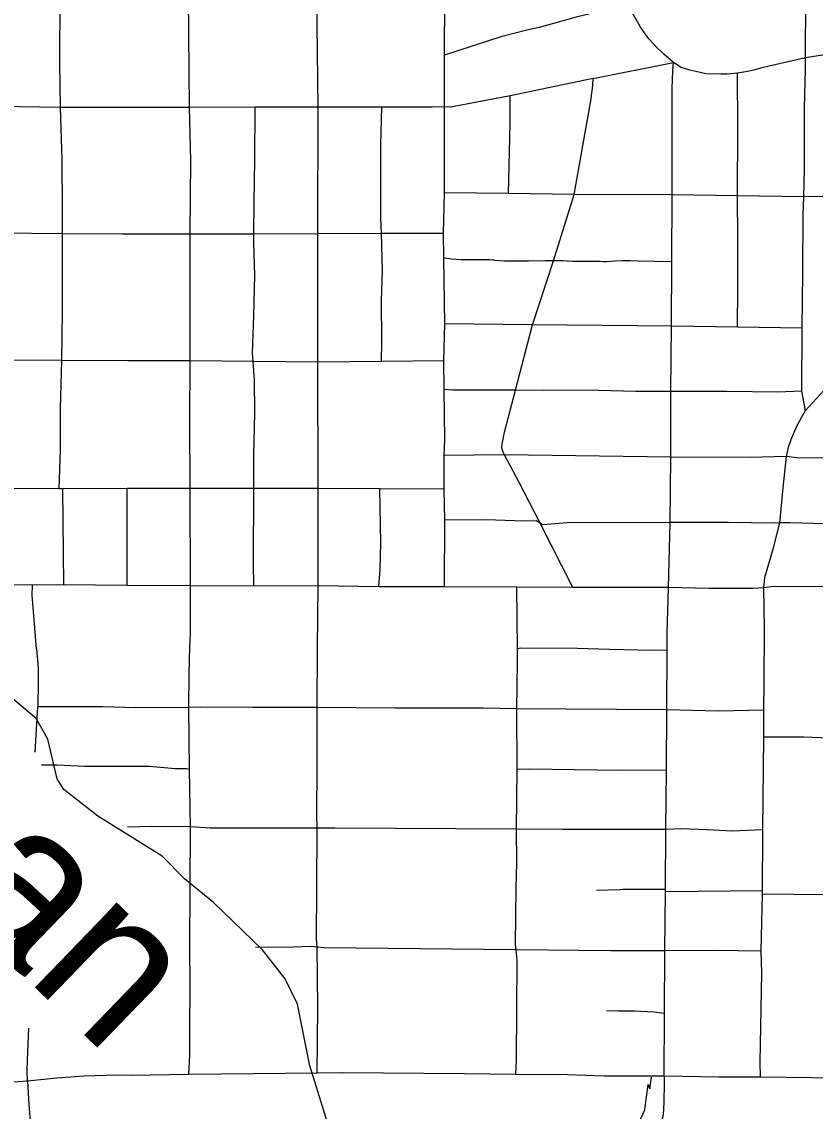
# Model space of a CAD drawing. Extents: x -19 to 366, y -4 to 359.
# Drawn here: x 151.546 to 151.959, y 191.64 to 192.207 of the extents above; entities that cross this region are included whole.
import ezdxf

# ---------------------------------------------------------------- set-up
doc = ezdxf.new("R2010")
doc.units = 0
for name, color, linetype in [('R_Striping', 7, 'Continuous'), ('R_Temp Easement', 7, 'Continuous'), ('Sheet Fence', 7, 'Continuous')]:
    doc.layers.add(name, color=color, linetype=linetype)

msp = doc.modelspace()

# ---------------------------------------------------------------- linework, layer by layer
at = {"layer": 'R_Striping'}
for points in [[(151.88526, 192.18599), (151.8802, 192.19046), (151.8785, 192.19209), (151.87682, 192.19351), (151.87241, 192.19835), (151.87002, 192.20149), (151.86782, 192.20475), (151.86432, 192.21085), (151.8588, 192.22194), (151.8449, 192.25278)], [(151.9538, 192.18846), (151.95406, 192.22009), (151.95374, 192.25287)], [(151.56626, 192.16262), (151.56585, 192.18558), (151.56614, 192.22042)], [(151.63344, 192.16269), (151.63293, 192.22038)], [(151.70023, 192.16282), (151.69957, 192.22033)], [(151.76611, 192.18991), (151.76628, 192.2199)], [(151.84752, 192.21274), (151.83461, 192.2096), (151.81523, 192.20427), (151.8088, 192.2029), (151.79543, 192.19933), (151.76611, 192.18991)], [(151.76597, 192.16294), (151.76611, 192.18991)], [(151.9538, 192.18846), (151.93039, 192.18317), (151.92704, 192.18214), (151.92363, 192.1813), (151.91854, 192.18042)], [(151.95305, 192.11612), (151.95326, 192.13047), (151.95339, 192.16243), (151.95379, 192.18251), (151.9538, 192.18846)], [(151.98736, 192.18703), (151.98439, 192.18783), (151.98293, 192.18852), (151.97923, 192.18932), (151.9755, 192.18987), (151.97172, 192.19018), (151.96796, 192.19023), (151.96417, 192.19004), (151.96042, 192.1896), (151.9538, 192.18846)], [(151.84333, 192.17765), (151.88526, 192.18599)], [(151.88441, 192.11714), (151.88443, 192.12841), (151.88452, 192.17264), (151.88484, 192.18176), (151.88526, 192.18599)], [(151.91854, 192.18042), (151.91318, 192.1799), (151.90977, 192.17998), (151.90204, 192.18012), (151.89677, 192.18129), (151.89369, 192.18206), (151.88922, 192.18354), (151.88526, 192.18599)], [(151.84333, 192.17765), (151.80028, 192.16878)], [(151.83358, 192.11741), (151.84216, 192.16617), (151.84327, 192.17416), (151.84333, 192.17765)], [(151.91843, 192.11663), (151.9186, 192.15217), (151.91854, 192.18042)], [(151.80028, 192.16878), (151.77012, 192.16292), (151.76844, 192.16274), (151.76597, 192.16294)], [(151.79936, 192.11784), (151.80027, 192.15414), (151.80028, 192.16878)], [(151.56626, 192.16262), (151.53403, 192.16317)], [(151.59967, 192.16265), (151.56626, 192.16262)], [(151.56723, 192.09681), (151.56736, 192.1098), (151.56719, 192.13534), (151.56626, 192.16262)], [(151.63344, 192.16269), (151.59967, 192.16265)], [(151.66762, 192.16276), (151.63344, 192.16269)], [(151.63378, 192.09672), (151.63404, 192.135), (151.63344, 192.16269)], [(151.6668, 192.09679), (151.66697, 192.11313), (151.66742, 192.13529), (151.66762, 192.16276)], [(151.70023, 192.16282), (151.66762, 192.16276)], [(151.70019, 192.09686), (151.70023, 192.16282)], [(151.73336, 192.16279), (151.70023, 192.16282)], [(151.73322, 192.09699), (151.73289, 192.10506), (151.73286, 192.14336), (151.73336, 192.16279)], [(151.76597, 192.16294), (151.75956, 192.1628), (151.73336, 192.16279)], [(151.7661, 192.11826), (151.76597, 192.16294)], [(151.7656, 192.09712), (151.7661, 192.11826)], [(151.79936, 192.11784), (151.7661, 192.11826)], [(151.83358, 192.11741), (151.79936, 192.11784)], [(151.82267, 192.0828), (151.83358, 192.11741)], [(151.88441, 192.11714), (151.83358, 192.11741)], [(151.88424, 192.08239), (151.88441, 192.11714)], [(151.91843, 192.11663), (151.88441, 192.11714)], [(151.91841, 192.04839), (151.91869, 192.06848), (151.9187, 192.09429), (151.91843, 192.11663)], [(151.95305, 192.11612), (151.91843, 192.11663)], [(151.95216, 192.04788), (151.9525, 192.07681), (151.95264, 192.10698), (151.95305, 192.11612)], [(151.98703, 192.11624), (151.96261, 192.11628), (151.95305, 192.11612)], [(151.56723, 192.09681), (151.53515, 192.09716)], [(151.56697, 192.03102), (151.5673, 192.05641), (151.56723, 192.09681)], [(151.59857, 192.09677), (151.56723, 192.09681)], [(151.63378, 192.09672), (151.59857, 192.09677)], [(151.63379, 192.03071), (151.63367, 192.06876), (151.63378, 192.09672)], [(151.6668, 192.09679), (151.63378, 192.09672)], [(151.66644, 192.03039), (151.66614, 192.03475), (151.66693, 192.05425), (151.6674, 192.07512), (151.66677, 192.09226), (151.6668, 192.09679)], [(151.70019, 192.09686), (151.6668, 192.09679)], [(151.73322, 192.09699), (151.70019, 192.09686)], [(151.70022, 192.03005), (151.70019, 192.09686)], [(151.7656, 192.09712), (151.73322, 192.09699)], [(151.73325, 192.03039), (151.73336, 192.04085), (151.73327, 192.06216), (151.73387, 192.07772), (151.73322, 192.09699)], [(151.76577, 192.08423), (151.7656, 192.09712)], [(151.76622, 192.04997), (151.76577, 192.08423)], [(151.82267, 192.0828), (151.81848, 192.08286), (151.8097, 192.08273), (151.79734, 192.08274), (151.79226, 192.08295), (151.79164, 192.08318), (151.79121, 192.08325), (151.7895, 192.08333), (151.7747, 192.08344), (151.76976, 192.08374), (151.7686, 192.0839), (151.76577, 192.08423)], [(151.81183, 192.04948), (151.82267, 192.0828)], [(151.88424, 192.08239), (151.87543, 192.08253), (151.86675, 192.08268), (151.86267, 192.08289), (151.85851, 192.08283), (151.85453, 192.08263), (151.85253, 192.08241), (151.85052, 192.08233), (151.84853, 192.08239), (151.84665, 192.08254), (151.84551, 192.08255), (151.83275, 192.08253), (151.82993, 192.08265), (151.82781, 192.08283), (151.82267, 192.0828)], [(151.88413, 192.04892), (151.88424, 192.08239)], [(151.76569, 192.03073), (151.76622, 192.04997)], [(151.81183, 192.04948), (151.76622, 192.04997)], [(151.80297, 192.01556), (151.81183, 192.04948)], [(151.88413, 192.04892), (151.81183, 192.04948)], [(151.88378, 192.01475), (151.88413, 192.04892)], [(151.91841, 192.04839), (151.88413, 192.04892)], [(151.95216, 192.04788), (151.91841, 192.04839)], [(151.95193, 192.01504), (151.95216, 192.04788)], [(151.56697, 192.03102), (151.5345, 192.03109)], [(151.56561, 191.96423), (151.56628, 191.98455), (151.56632, 192.006), (151.56697, 192.03102)], [(151.60127, 192.03087), (151.56697, 192.03102)], [(151.63379, 192.03071), (151.60127, 192.03087)], [(151.63377, 191.9643), (151.63354, 191.99952), (151.63379, 192.03071)], [(151.66644, 192.03039), (151.63379, 192.03071)], [(151.66676, 191.96429), (151.66681, 191.9815), (151.6674, 192.0038), (151.66713, 192.02088), (151.66644, 192.03039)], [(151.70022, 192.03005), (151.66644, 192.03039)], [(151.73325, 192.03039), (151.70022, 192.03005)], [(151.70025, 191.96427), (151.70022, 192.03005)], [(151.76569, 192.03073), (151.73325, 192.03039)], [(151.7659, 192.01581), (151.76569, 192.03073)], [(151.9861, 192.03107), (151.98152, 192.03128), (151.97949, 192.03109), (151.97752, 192.03054), (151.97564, 192.02919), (151.97396, 192.02762), (151.96529, 192.0174), (151.95392, 192.0049)], [(151.76588, 191.9816), (151.7663, 191.98977), (151.7659, 192.01581)], [(151.80297, 192.01556), (151.78135, 192.01549), (151.77026, 192.01561), (151.7659, 192.01581)], [(151.79721, 191.98181), (151.79655, 191.98318), (151.79603, 191.98478), (151.79589, 191.98608), (151.796, 191.98739), (151.79728, 191.9937), (151.80297, 192.01556)], [(151.88378, 192.01475), (151.86561, 192.01481), (151.83989, 192.01548), (151.81735, 192.01543), (151.80297, 192.01556)], [(151.88371, 191.98066), (151.88378, 192.01475)], [(151.95193, 192.01504), (151.93953, 192.01455), (151.91293, 192.01479), (151.88378, 192.01475)], [(151.95392, 192.0049), (151.95193, 192.01504)], [(151.94405, 191.98094), (151.94501, 191.98585), (151.94638, 191.98984), (151.94795, 191.99375), (151.94973, 191.99757), (151.95173, 192.00129), (151.95392, 192.0049)], [(151.79721, 191.98181), (151.76588, 191.9816)], [(151.76595, 191.96404), (151.76588, 191.9816)], [(151.81584, 191.94629), (151.80486, 191.96751), (151.79721, 191.98181)], [(151.88371, 191.98066), (151.79721, 191.98181)], [(151.88342, 191.94659), (151.88371, 191.98066)], [(151.94405, 191.98094), (151.92518, 191.98046), (151.88371, 191.98066)], [(151.94051, 191.94643), (151.94221, 191.96477), (151.94405, 191.98094)], [(151.98547, 191.98001), (151.94934, 191.98033), (151.94405, 191.98094)], [(151.56561, 191.96423), (151.53114, 191.9644)], [(151.56748, 191.96424), (151.56561, 191.96423)], [(151.60099, 191.96427), (151.56748, 191.96424)], [(151.56796, 191.91422), (151.56771, 191.94763), (151.56748, 191.96424)], [(151.60098, 191.91391), (151.60099, 191.96427)], [(151.63377, 191.9643), (151.60099, 191.96427)], [(151.63391, 191.91368), (151.63377, 191.9643)], [(151.66676, 191.96429), (151.63377, 191.9643)], [(151.66693, 191.91356), (151.66663, 191.92572), (151.66676, 191.96429)], [(151.70025, 191.96427), (151.66676, 191.96429)], [(151.70032, 191.91362), (151.70025, 191.96427)], [(151.73234, 191.96416), (151.70025, 191.96427)], [(151.73193, 191.91316), (151.73249, 191.92215), (151.73288, 191.93596), (151.73234, 191.96416)], [(151.76595, 191.96404), (151.73234, 191.96416)], [(151.76613, 191.94782), (151.76595, 191.96404)], [(151.7661, 191.91309), (151.76613, 191.94782)], [(151.81584, 191.94629), (151.81382, 191.9475), (151.8073, 191.9474), (151.78794, 191.94796), (151.76613, 191.94782)], [(151.88342, 191.94659), (151.82992, 191.94655), (151.81738, 191.94537), (151.81584, 191.94629)], [(151.83283, 191.9129), (151.81584, 191.94629)], [(151.88256, 191.91278), (151.88342, 191.94659)], [(151.94051, 191.94643), (151.93762, 191.94631), (151.91371, 191.94668), (151.88342, 191.94659)], [(151.93225, 191.91273), (151.93276, 191.91804), (151.9372, 191.93343), (151.94051, 191.94643)], [(152.01975, 191.9456), (151.99608, 191.94534), (151.97596, 191.94567), (151.94591, 191.94649), (151.94051, 191.94643)], [(151.55164, 191.91411), (151.5014, 191.91428)], [(151.55377, 191.8809), (151.55144, 191.90891), (151.55164, 191.91411)], [(151.56796, 191.91422), (151.55164, 191.91411)], [(151.60098, 191.91391), (151.56796, 191.91422)], [(151.63391, 191.91368), (151.60098, 191.91391)], [(151.63362, 191.88204), (151.63384, 191.88897), (151.63391, 191.91368)], [(151.66693, 191.91356), (151.63391, 191.91368)], [(151.70032, 191.91362), (151.66693, 191.91356)], [(151.70002, 191.88149), (151.70032, 191.91362)], [(151.73193, 191.91316), (151.70032, 191.91362)], [(151.7661, 191.91309), (151.73193, 191.91316)], [(151.80362, 191.91302), (151.7661, 191.91309)], [(151.80399, 191.88098), (151.80362, 191.91302)], [(151.83283, 191.9129), (151.80362, 191.91302)], [(151.88256, 191.91278), (151.83283, 191.9129)], [(151.8819, 191.88025), (151.88195, 191.88909), (151.88256, 191.91278)], [(151.93225, 191.91273), (151.92646, 191.91236), (151.91455, 191.91225), (151.90361, 191.91231), (151.88256, 191.91278)], [(151.9321, 191.84893), (151.93243, 191.86333), (151.93251, 191.89152), (151.93225, 191.91273)], [(152.01948, 191.91272), (152.0118, 191.91303), (152.00059, 191.91313), (151.995, 191.91318), (151.93714, 191.91337), (151.93225, 191.91273)], [(151.63305, 191.85041), (151.63317, 191.8678), (151.63362, 191.88204)], [(151.55377, 191.8809), (151.55464, 191.87105), (151.55464, 191.86298), (151.55441, 191.85079)], [(151.69982, 191.8504), (151.70002, 191.88149)], [(151.80367, 191.84974), (151.80405, 191.87405), (151.80399, 191.88098)], [(151.8819, 191.88025), (151.87419, 191.88011), (151.85184, 191.88048), (151.83529, 191.88112), (151.80578, 191.88123), (151.80399, 191.88098)], [(151.88172, 191.84924), (151.8819, 191.88025)], [(151.55309, 191.82707), (151.55441, 191.85079)], [(151.63305, 191.85041), (151.60549, 191.85017), (151.58835, 191.85078), (151.55441, 191.85079)], [(151.69982, 191.8504), (151.66635, 191.85034), (151.63918, 191.85052), (151.63305, 191.85041)], [(151.63333, 191.81816), (151.63305, 191.85041)], [(151.69988, 191.81901), (151.69982, 191.8504)], [(151.80367, 191.84974), (151.78628, 191.84996), (151.74028, 191.85008), (151.69982, 191.8504)], [(151.80378, 191.8181), (151.80367, 191.84974)], [(151.88172, 191.84924), (151.80367, 191.84974)], [(151.8815, 191.81773), (151.88172, 191.84924)], [(151.9321, 191.84893), (151.9085, 191.84849), (151.88172, 191.84924)], [(151.93212, 191.83494), (151.9321, 191.84893)], [(151.93164, 191.7867), (151.93212, 191.83494)], [(152.05662, 191.83179), (152.02897, 191.83235), (151.99595, 191.83323), (151.95301, 191.83499), (151.93212, 191.83494)], [(151.63333, 191.81816), (151.6319, 191.81846), (151.62596, 191.81837), (151.61249, 191.81964), (151.57898, 191.81965), (151.56449, 191.82041), (151.55636, 191.82038)], [(151.63387, 191.78819), (151.63333, 191.81816)], [(151.69987, 191.78752), (151.69968, 191.795), (151.69988, 191.81901)], [(151.80358, 191.78701), (151.80378, 191.8181)], [(151.8815, 191.81773), (151.85692, 191.81756), (151.81039, 191.81829), (151.80378, 191.8181)], [(151.88128, 191.78695), (151.8815, 191.81773)], [(151.63387, 191.78819), (151.61352, 191.7885), (151.60109, 191.7881)], [(151.63356, 191.72564), (151.63387, 191.78819)], [(151.69987, 191.78752), (151.64417, 191.7876), (151.63387, 191.78819)], [(151.69959, 191.75657), (151.69987, 191.78752)], [(151.80358, 191.78701), (151.70892, 191.78765), (151.69987, 191.78752)], [(151.8034, 191.75656), (151.8036, 191.76952), (151.80358, 191.78701)], [(151.88128, 191.78695), (151.82736, 191.78685), (151.80358, 191.78701)], [(151.88094, 191.75559), (151.88128, 191.78695)], [(151.93164, 191.7867), (151.91556, 191.78602), (151.9027, 191.78675), (151.889, 191.78725), (151.88128, 191.78695)], [(151.93148, 191.75346), (151.93164, 191.7867)], [(151.69988, 191.7257), (151.69939, 191.73017), (151.69959, 191.75657)], [(151.80339, 191.72434), (151.80297, 191.72727), (151.8034, 191.75656)], [(151.88094, 191.75559), (151.85899, 191.75566), (151.85748, 191.7555), (151.84512, 191.75522)], [(151.88071, 191.72376), (151.88094, 191.75443)], [(151.88094, 191.75443), (151.88093, 191.75443)], [(151.88094, 191.75443), (151.88094, 191.75559)], [(151.93148, 191.75495), (151.88094, 191.75443)], [(151.93083, 191.72364), (151.93148, 191.75346)], [(151.93148, 191.75346), (151.98033, 191.75285), (151.99705, 191.75301)], [(151.63306, 191.6594), (151.63347, 191.66948), (151.63362, 191.6817), (151.63369, 191.70629), (151.63356, 191.72564)], [(151.69988, 191.7257), (151.69698, 191.726), (151.6873, 191.72568), (151.66765, 191.72543)], [(151.70009, 191.69419), (151.69988, 191.7257)], [(151.80339, 191.72434), (151.70351, 191.72523), (151.69988, 191.7257)], [(151.8032, 191.65941), (151.80342, 191.66709), (151.80378, 191.71911), (151.80339, 191.72434)], [(151.88071, 191.72376), (151.85263, 191.72368), (151.80339, 191.72434)], [(151.88053, 191.6912), (151.88071, 191.72376)], [(151.93083, 191.72364), (151.90692, 191.72391), (151.88071, 191.72376)], [(151.93047, 191.65794), (151.93029, 191.6658), (151.93119, 191.71233), (151.93083, 191.72364)], [(151.69987, 191.66013), (151.70009, 191.69419)], [(151.88053, 191.6912), (151.87496, 191.69185), (151.86515, 191.69228), (151.85657, 191.69228), (151.85034, 191.69247)], [(151.8803, 191.65851), (151.88053, 191.6912)], [(151.54913, 191.65596), (151.54899, 191.66156), (151.54929, 191.67133), (151.54976, 191.68348)], [(151.54913, 191.65596), (151.53437, 191.6548), (151.51533, 191.65365)], [(151.63306, 191.6594), (151.603, 191.65891), (151.59582, 191.65895), (151.57861, 191.65846), (151.56434, 191.65754), (151.54913, 191.65596)], [(151.54913, 191.65596), (151.54976, 191.64356), (151.55062, 191.63321)], [(151.69987, 191.66013), (151.63306, 191.6594)], [(151.8032, 191.65941), (151.77645, 191.65974), (151.71311, 191.66018), (151.69987, 191.66013)], [(151.8803, 191.65851), (151.84917, 191.65857), (151.83011, 191.65925), (151.8032, 191.65941)], [(151.8803, 191.65851), (151.88028, 191.65426), (151.88021, 191.64548), (151.87999, 191.64087), (151.87957, 191.63746), (151.87843, 191.63285), (151.87652, 191.62721), (151.8747, 191.62319)], [(151.93047, 191.65794), (151.9088, 191.65801), (151.8803, 191.65851)], [(152.05444, 191.65617), (151.97065, 191.65755), (151.93047, 191.65794)]]:
    msp.add_lwpolyline(points, dxfattribs=at)
at = {"layer": 'R_Temp Easement'}
for points in [[(151.71562, 191.53589), (151.71743, 191.54616), (151.71693, 191.56135), (151.71505, 191.5826), (151.71114, 191.59624), (151.70514, 191.63435), (151.696, 191.6639), (151.68948, 191.69594), (151.68312, 191.70918), (151.67144, 191.72428), (151.64585, 191.74896), (151.63079, 191.76118), (151.61913, 191.77305), (151.58563, 191.79387), (151.56808, 191.80778), (151.56444, 191.81326), (151.55972, 191.83392), (151.55357, 191.8447), (151.53946, 191.85655)], [(151.71019, 191.52861), (151.71562, 191.53589), (151.72858, 191.54928), (151.74721, 191.56462), (151.78643, 191.58599), (151.81055, 191.60099), (151.83523, 191.6158), (151.85901, 191.62699), (151.86709, 191.63427), (151.87026, 191.64094), (151.87204, 191.65425), (151.87282, 191.65197), (151.87371, 191.65806)]]:
    msp.add_lwpolyline(points, dxfattribs=at)
at = {"layer": 'Sheet Fence'}
for points in [[(154.11585, 1.87092), (153.9063, 10.48743), (153.69602, 19.10409), (153.48501, 27.72087), (153.27327, 36.3378), (153.0608, 44.95486), (152.84759, 53.57206), (152.63366, 62.1894), (152.419, 70.80688), (152.20362, 79.42449), (151.98751, 88.04225), (151.77068, 96.66014), (151.55312, 105.27817), (151.33484, 113.89634), (151.11584, 122.51465), (150.89612, 131.13311), (150.67568, 139.7517), (150.45452, 148.37043), (150.23264, 156.98931), (150.01005, 165.60832), (149.78674, 174.22748), (149.56272, 182.84677), (149.33799, 191.46621), (149.11254, 200.0858), (148.88638, 208.70552), (148.65952, 217.32539), (148.43194, 225.9454), (148.20366, 234.56555), (147.97466, 243.18584), (147.74497, 251.80628), (147.51457, 260.42687), (147.28346, 269.04759), (147.05165, 277.66846), (146.81914, 286.28948), (146.58593, 294.91064), (146.35202, 303.53194), (146.11742, 312.15339), (145.88211, 320.77499), (145.64611, 329.39673), (145.40941, 338.01861), (145.17202, 346.64065)], [(0, 189.51617), (7.11214, 189.52059), (14.22427, 189.53386), (21.33637, 189.55597), (28.44845, 189.58693), (35.56048, 189.62672), (42.67245, 189.67537), (49.78436, 189.73285), (56.89619, 189.79918), (64.00793, 189.87436), (71.11958, 189.95838), (78.23111, 190.05124), (85.34253, 190.15294), (92.45381, 190.26349), (99.56495, 190.38288), (106.67593, 190.51112), (113.78675, 190.6482), (120.89739, 190.79412), (128.00785, 190.94888), (135.11811, 191.11248), (142.22816, 191.28493), (149.33799, 191.46621), (156.44759, 191.65634), (163.55694, 191.85531), (170.66605, 192.06312), (177.77489, 192.27977), (184.88345, 192.50526), (191.99173, 192.73959), (199.09971, 192.98276), (206.20739, 193.23477), (213.31474, 193.49561), (220.42177, 193.7653), (227.52845, 194.04382), (234.63479, 194.33118), (241.74076, 194.62738), (248.84635, 194.93241), (255.95157, 195.24628), (263.05638, 195.56898), (270.16079, 195.90052), (277.26478, 196.24089), (284.36834, 196.5901), (291.47147, 196.94814), (298.57414, 197.31501), (305.67635, 197.69072), (312.77809, 198.07525), (319.87934, 198.46862), (326.9801, 198.87082), (334.08035, 199.28185), (341.18009, 199.7017)]]:
    msp.add_spline(points, degree=3, dxfattribs=at)

# ---------------------------------------------------------------- texts
at = {"layer": 'R_Temp Easement'}
msp.add_text('Coleman', height=0.08, rotation=316.0006, dxfattribs=at).set_placement((151.28241, 191.96587))

doc.saveas('drawing.dxf')
